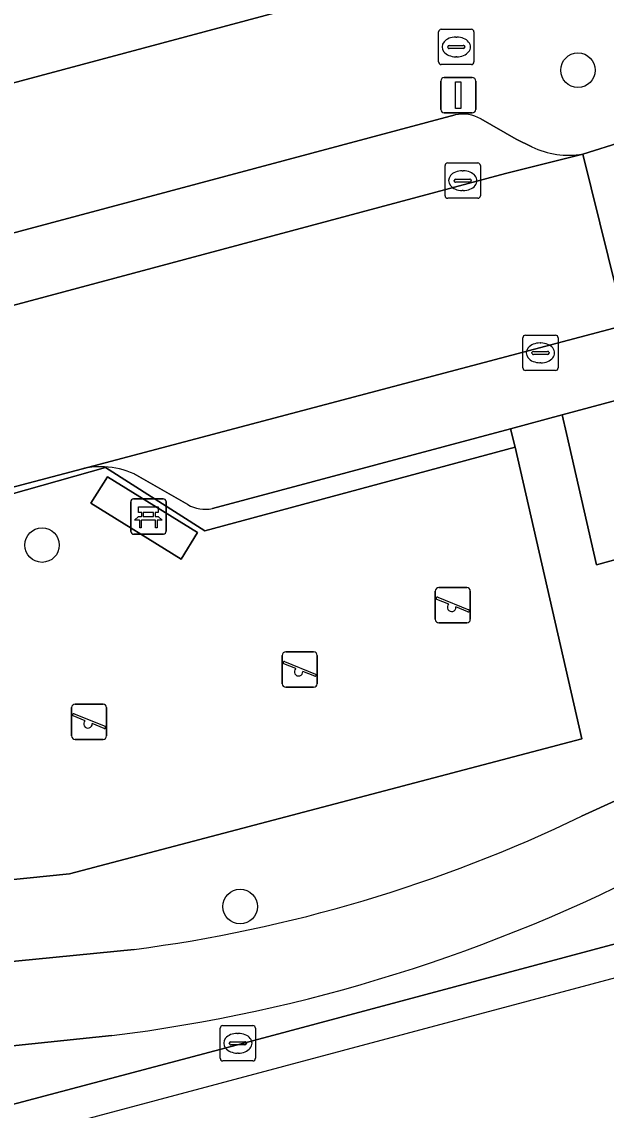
# Model space of a CAD drawing. Extents: x 162542 to 163147, y 380779 to 381521.
# Drawn here: x 162890.84 to 162907.39, y 380847.34 to 380878.17 of the extents above; entities that cross this region are included whole.
import ezdxf

# ---------------------------------------------------------------- set-up
doc = ezdxf.new("R2010")
doc.units = 0
for name, color, linetype in [('IMGEO_Bank', 7, 'Continuous'), ('IMGEO_Berm_groen', 7, 'Continuous'), ('IMGEO_Boom', 7, 'Continuous'), ('IMGEO_Brandkraan', 7, 'Continuous'), ('IMGEO_Erf', 7, 'Continuous'), ('IMGEO_Fietspad_gesloten', 7, 'Continuous'), ('IMGEO_Hek', 7, 'Continuous'), ('IMGEO_Kolk', 7, 'Continuous'), ('IMGEO_Lichtmast', 7, 'Continuous'), ('IMGEO_Parkeervlak_open', 7, 'Continuous'), ('IMGEO_Rijbaan_lokaal_gesloten', 7, 'Continuous'), ('IMGEO_Rijbaan_lokaal_open', 7, 'Continuous'), ('IMGEO_Speelvoorziening', 7, 'Continuous'), ('IMGEO_Terreindeel_zand', 7, 'Continuous'), ('IMGEO_Voetpad_open', 7, 'Continuous')]:
    doc.layers.add(name, color=color, linetype=linetype)

msp = doc.modelspace()

# ---------------------------------------------------------------- linework, layer by layer
at = {"layer": 'IMGEO_Bank'}
for p, q in [((162893.93, 380863.731), (162893.93, 380864.572)), ((162893.93, 380864.572), (162893.93, 380863.731)), ((162894.005, 380864.656), (162894.846, 380864.656)), ((162894.846, 380864.656), (162894.005, 380864.656)), ((162894.93, 380864.581), (162894.93, 380863.74)), ((162894.93, 380863.74), (162894.93, 380864.581)), ((162894.239, 380864.162), (162894.239, 380864.268)), ((162894.283, 380864.268), (162894.283, 380864.162)), ((162894.571, 380864.274), (162894.289, 380864.274)), ((162894.577, 380864.162), (162894.577, 380864.268)), ((162894.621, 380864.268), (162894.621, 380864.162)), ((162894.627, 380864.054), (162894.234, 380864.054)), ((162894.289, 380864.156), (162894.571, 380864.156)), ((162894.855, 380863.656), (162894.014, 380863.656)), ((162894.014, 380863.656), (162894.855, 380863.656))]:
    msp.add_line(p, q, dxfattribs=at)
for points in [[(162894.233, 380864.274), (162894.147, 380864.274), (162894.147, 380864.435), (162894.71, 380864.435), (162894.71, 380864.274), (162894.627, 380864.274)], [(162894.177, 380864.054), (162894.035, 380864.054), (162894.147, 380864.156), (162894.233, 380864.156)], [(162894.227, 380864.047), (162894.227, 380863.84), (162894.184, 380863.84), (162894.184, 380864.047)], [(162894.627, 380864.156), (162894.71, 380864.156), (162894.822, 380864.054), (162894.683, 380864.054)], [(162894.677, 380864.047), (162894.677, 380863.84), (162894.633, 380863.84), (162894.633, 380864.047)]]:
    msp.add_lwpolyline(points, dxfattribs=at)
for centre, radius, start, end in [((162894.008, 380864.578), 0.0779, 92.4484, 184.2845), ((162894.008, 380864.578), 0.0779, 92.4484, 184.2845), ((162894.852, 380864.578), 0.0779, 2.4484, 94.2845), ((162894.852, 380864.578), 0.0779, 2.4484, 94.2845), ((162894.232, 380864.267), 0.00671, 2.8957, 87.1043), ((162894.232, 380864.163), 0.00671, 272.8957, 357.1043), ((162894.289, 380864.267), 0.00671, 92.8957, 177.1043), ((162894.289, 380864.163), 0.00671, 182.8957, 267.1043), ((162894.571, 380864.267), 0.00671, 2.8957, 87.1043), ((162894.571, 380864.163), 0.00671, 272.8957, 357.1043), ((162894.628, 380864.267), 0.00671, 92.8957, 177.1043), ((162894.628, 380864.163), 0.00671, 182.8957, 267.1043), ((162894.177, 380864.047), 0.00671, 2.8957, 87.1043), ((162894.234, 380864.047), 0.00671, 92.8957, 177.1043), ((162894.626, 380864.047), 0.00671, 2.8957, 87.1043), ((162894.683, 380864.047), 0.00671, 92.8957, 177.1043), ((162894.008, 380863.734), 0.0779, 182.4484, 274.2845), ((162894.008, 380863.734), 0.0779, 182.4484, 274.2845), ((162894.852, 380863.734), 0.0779, 272.4484, 4.2845), ((162894.852, 380863.734), 0.0779, 272.4484, 4.2845)]:
    msp.add_arc(centre, radius, start, end, dxfattribs=at)
at = {"layer": 'IMGEO_Berm_groen'}
for points in [[(162929.358, 380874.849), (162928.995, 380874.863), (162928.207, 380874.818), (162927.206, 380874.686), (162926.218, 380874.472), (162924.902, 380874.121), (162924.723, 380874.074), (162923.347, 380873.648), (162923.865, 380871.681), (162909.236, 380867.866), (162906.142, 380867.036), (162906.262, 380866.511), (162907.111, 380862.791), (162908.521, 380863.174), (162914.855, 380864.892), (162918.957, 380861.257), (162935.434, 380868.765)], [(162906.689, 380855.667), (162918.957, 380861.257), (162914.855, 380864.892), (162908.521, 380863.174), (162907.111, 380862.791), (162906.262, 380866.511), (162906.142, 380867.036), (162904.678, 380866.643), (162904.812, 380866.12), (162906.699, 380857.861), (162892.191, 380854.037), (162880.2, 380852.818), (162878.88, 380859.195)], [(162897.556, 380849.355), (162931.988, 380858.569), (162932.457, 380858.689)], [(162872.799, 380849.808), (162894.025, 380851.899)], [(162893.39, 380849.458), (162890.677, 380849.176), (162873.044, 380847.345)], [(162824.431, 380832.389), (162826.493, 380832.801), (162834.11, 380834.458), (162855.104, 380839.076), (162875.126, 380843.473), (162879.334, 380844.51), (162880.933, 380844.954), (162897.556, 380849.355)]]:
    msp.add_lwpolyline(points, dxfattribs=at)
for centre, radius, start, end in [((162888.669, 380893.067), 41.515, 277.4132, 295.7261), ((162887.711, 380895.116), 46.009, 277.0906, 297.63)]:
    msp.add_arc(centre, radius, start, end, dxfattribs=at)
at = {"layer": 'IMGEO_Boom'}
for centre in [(162906.59, 380876.793), (162891.418, 380863.348), (162897.026, 380853.112)]:
    msp.add_circle(centre, 0.489, dxfattribs=at)
at = {"layer": 'IMGEO_Brandkraan'}
for p, q in [((162902.645, 380877.028), (162902.645, 380877.88)), ((162902.72, 380877.954), (162903.572, 380877.954)), ((162903.133, 380877.734), (162903.158, 380877.734)), ((162903.646, 380877.88), (162903.646, 380877.028)), ((162902.904, 380877.448), (162902.904, 380877.46)), ((162902.947, 380877.497), (162903.345, 380877.497)), ((162903.388, 380877.46), (162903.388, 380877.448)), ((162903.342, 380877.411), (162902.944, 380877.411)), ((162903.156, 380877.174), (162903.131, 380877.174)), ((162903.572, 380876.954), (162902.72, 380876.954))]:
    msp.add_line(p, q, dxfattribs=at)
for points in [[(162902.645, 380877.028), (162902.645, 380877.88)], [(162902.72, 380877.954), (162903.572, 380877.954)], [(162903.646, 380877.88), (162903.646, 380877.028)], [(162903.572, 380876.954), (162902.72, 380876.954)]]:
    msp.add_lwpolyline(points, dxfattribs=at)
for centre, radius, start, end in [((162902.722, 380877.878), 0.0765, 91.552, 178.448), ((162902.722, 380877.878), 0.0765, 91.552, 178.448), ((162903.57, 380877.878), 0.0765, 1.552, 88.448), ((162903.57, 380877.878), 0.0765, 1.552, 88.448), ((162902.944, 380877.457), 0.0403, 85.8775, 175.7526), ((162902.941, 380877.447), 0.0366, 178.938, 274.7102), ((162903.345, 380877.454), 0.043, 264.8664, 352.4533), ((162903.349, 380877.459), 0.0386, 1.7309, 96.639), ((162902.722, 380877.03), 0.0765, 181.552, 268.448), ((162902.722, 380877.03), 0.0765, 181.552, 268.448), ((162903.57, 380877.03), 0.0765, 271.552, 358.448), ((162903.57, 380877.03), 0.0765, 271.552, 358.448)]:
    msp.add_arc(centre, radius, start, end, dxfattribs=at)
for centre, major_axis, ratio, start_param, end_param in [((162903.132, 380877.454), (-0.387, 0.002), 0.722429, 4.712389, 7.853982), ((162903.157, 380877.454), (-0.39, 0.002), 0.717154, 1.570796, 4.712389)]:
    msp.add_ellipse(centre, major_axis=major_axis, ratio=ratio, start_param=start_param, end_param=end_param, dxfattribs=at)
at = {"layer": 'IMGEO_Erf'}
msp.add_lwpolyline([(162867.703, 380870.299), (162905.842, 380880.523)], dxfattribs=at)
at = {"layer": 'IMGEO_Fietspad_gesloten'}
for points in [[(162935.434, 380868.765), (162918.957, 380861.257), (162906.689, 380855.667)], [(162894.025, 380851.899), (162872.799, 380849.808)], [(162873.044, 380847.345), (162890.677, 380849.176), (162893.39, 380849.458)]]:
    msp.add_lwpolyline(points, dxfattribs=at)
for centre, radius, start, end in [((162888.669, 380893.067), 41.515, 277.4132, 295.7261), ((162887.711, 380895.116), 46.009, 277.0906, 297.63)]:
    msp.add_arc(centre, radius, start, end, dxfattribs=at)
at = {"layer": 'IMGEO_Hek'}
for points in [[(162904.812, 380866.12), (162906.699, 380857.861), (162892.191, 380854.037), (162880.2, 380852.818), (162878.88, 380859.195)], [(162887.361, 380863.896), (162893.213, 380865.542), (162896.028, 380863.75), (162904.812, 380866.12)]]:
    msp.add_lwpolyline(points, dxfattribs=at)
at = {"layer": 'IMGEO_Kolk'}
for p, q in [((162902.827, 380873.241), (162902.827, 380874.093)), ((162902.902, 380874.167), (162903.754, 380874.167)), ((162903.828, 380874.093), (162903.828, 380873.241)), ((162903.315, 380873.947), (162903.34, 380873.947)), ((162903.086, 380873.661), (162903.086, 380873.673)), ((162903.524, 380873.624), (162903.126, 380873.624)), ((162903.129, 380873.71), (162903.527, 380873.71)), ((162903.57, 380873.673), (162903.57, 380873.661)), ((162903.754, 380873.167), (162902.902, 380873.167)), ((162903.338, 380873.387), (162903.313, 380873.387)), ((162905.028, 380868.364), (162905.028, 380869.216)), ((162905.103, 380869.29), (162905.955, 380869.29)), ((162906.029, 380869.216), (162906.029, 380868.364)), ((162905.287, 380868.784), (162905.287, 380868.796)), ((162905.33, 380868.833), (162905.728, 380868.833)), ((162905.516, 380869.07), (162905.541, 380869.07)), ((162905.771, 380868.796), (162905.771, 380868.784)), ((162905.725, 380868.747), (162905.327, 380868.747)), ((162905.539, 380868.51), (162905.514, 380868.51)), ((162905.955, 380868.29), (162905.103, 380868.29)), ((162896.536, 380849.742), (162897.388, 380849.742)), ((162896.461, 380848.816), (162896.461, 380849.668)), ((162896.949, 380849.522), (162896.974, 380849.522)), ((162897.462, 380849.668), (162897.462, 380848.816)), ((162896.72, 380849.236), (162896.72, 380849.248)), ((162897.158, 380849.199), (162896.76, 380849.199)), ((162896.763, 380849.285), (162897.161, 380849.285)), ((162897.204, 380849.248), (162897.204, 380849.236)), ((162896.972, 380848.962), (162896.947, 380848.962)), ((162897.388, 380848.742), (162896.536, 380848.742))]:
    msp.add_line(p, q, dxfattribs=at)
for points in [[(162902.827, 380873.241), (162902.827, 380874.093)], [(162902.902, 380874.167), (162903.754, 380874.167)], [(162903.828, 380874.093), (162903.828, 380873.241)], [(162903.754, 380873.167), (162902.902, 380873.167)], [(162905.028, 380868.364), (162905.028, 380869.216)], [(162905.103, 380869.29), (162905.955, 380869.29)], [(162906.029, 380869.216), (162906.029, 380868.364)], [(162905.955, 380868.29), (162905.103, 380868.29)], [(162896.536, 380849.742), (162897.388, 380849.742)], [(162896.461, 380848.816), (162896.461, 380849.668)], [(162897.462, 380849.668), (162897.462, 380848.816)], [(162897.388, 380848.742), (162896.536, 380848.742)]]:
    msp.add_lwpolyline(points, dxfattribs=at)
for centre, radius, start, end in [((162902.904, 380874.091), 0.0765, 91.552, 178.448), ((162902.904, 380874.091), 0.0765, 91.552, 178.448), ((162903.752, 380874.091), 0.0765, 1.552, 88.448), ((162903.752, 380874.091), 0.0765, 1.552, 88.448), ((162903.126, 380873.67), 0.0403, 85.8775, 175.7526), ((162903.123, 380873.66), 0.0366, 178.938, 274.7102), ((162903.527, 380873.667), 0.043, 264.8664, 352.4533), ((162903.531, 380873.672), 0.0386, 1.7309, 96.639), ((162902.904, 380873.243), 0.0765, 181.552, 268.448), ((162902.904, 380873.243), 0.0765, 181.552, 268.448), ((162903.752, 380873.243), 0.0765, 271.552, 358.448), ((162903.752, 380873.243), 0.0765, 271.552, 358.448), ((162905.105, 380869.214), 0.0765, 91.552, 178.448), ((162905.105, 380869.214), 0.0765, 91.552, 178.448), ((162905.953, 380869.214), 0.0765, 1.552, 88.448), ((162905.953, 380869.214), 0.0765, 1.552, 88.448), ((162905.327, 380868.793), 0.0403, 85.8775, 175.7526), ((162905.732, 380868.795), 0.0386, 1.7309, 96.639), ((162905.324, 380868.783), 0.0366, 178.938, 274.7102), ((162905.728, 380868.79), 0.043, 264.8664, 352.4533), ((162905.105, 380868.366), 0.0765, 181.552, 268.448), ((162905.105, 380868.366), 0.0765, 181.552, 268.448), ((162905.953, 380868.366), 0.0765, 271.552, 358.448), ((162905.953, 380868.366), 0.0765, 271.552, 358.448), ((162896.538, 380849.666), 0.0765, 91.552, 178.448), ((162896.538, 380849.666), 0.0765, 91.552, 178.448), ((162897.386, 380849.666), 0.0765, 1.552, 88.448), ((162897.386, 380849.666), 0.0765, 1.552, 88.448), ((162896.76, 380849.245), 0.0403, 85.8775, 175.7526), ((162896.757, 380849.235), 0.0366, 178.938, 274.7102), ((162897.161, 380849.242), 0.043, 264.8664, 352.4533), ((162897.165, 380849.247), 0.0386, 1.7309, 96.639), ((162896.538, 380848.818), 0.0765, 181.552, 268.448), ((162896.538, 380848.818), 0.0765, 181.552, 268.448), ((162897.386, 380848.818), 0.0765, 271.552, 358.448), ((162897.386, 380848.818), 0.0765, 271.552, 358.448)]:
    msp.add_arc(centre, radius, start, end, dxfattribs=at)
for centre, major_axis, ratio, start_param, end_param in [((162903.314, 380873.667), (-0.387, 0.002), 0.722429, 4.712389, 7.853982), ((162903.339, 380873.667), (-0.39, 0.002), 0.717154, 1.570796, 4.712389), ((162905.515, 380868.79), (-0.387, 0.002), 0.722429, 4.712389, 7.853982), ((162905.54, 380868.79), (-0.39, 0.002), 0.717154, 1.570796, 4.712389), ((162896.948, 380849.242), (-0.387, 0.002), 0.722429, 4.712389, 7.853982), ((162896.973, 380849.242), (-0.39, 0.002), 0.717154, 1.570796, 4.712389)]:
    msp.add_ellipse(centre, major_axis=major_axis, ratio=ratio, start_param=start_param, end_param=end_param, dxfattribs=at)
at = {"layer": 'IMGEO_Lichtmast'}
for p, q in [((162902.805, 380876.585), (162903.595, 380876.585)), ((162903.595, 380876.585), (162902.805, 380876.585)), ((162902.705, 380875.685), (162902.705, 380876.485)), ((162902.705, 380876.485), (162902.705, 380875.685)), ((162903.695, 380876.485), (162903.695, 380875.685)), ((162903.695, 380875.685), (162903.695, 380876.485)), ((162903.595, 380875.585), (162902.805, 380875.585)), ((162902.805, 380875.585), (162903.595, 380875.585))]:
    msp.add_line(p, q, dxfattribs=at)
msp.add_lwpolyline([(162903.125, 380876.46), (162903.275, 380876.46), (162903.275, 380875.71), (162903.125, 380875.71), (162903.125, 380876.46)], dxfattribs=at)
for centre, start, end in [((162902.805, 380876.485), 90, 180), ((162902.805, 380876.485), 90, 180), ((162903.595, 380876.485), 0, 90), ((162903.595, 380876.485), 360, 90), ((162902.805, 380875.685), 180, 270), ((162902.805, 380875.685), 180, 270), ((162903.595, 380875.685), 270, 0), ((162903.595, 380875.685), 270, 0)]:
    msp.add_arc(centre, 0.1, start, end, dxfattribs=at)
at = {"layer": 'IMGEO_Parkeervlak_open'}
for points in [[(162903.118, 380875.528), (162869.544, 380866.553)], [(162905.282, 380874.62), (162904.844, 380874.838), (162903.841, 380875.415)], [(162866.875, 380863.78), (162904.543, 380873.87), (162906.727, 380874.419)], [(162923.865, 380871.681), (162923.347, 380873.648), (162909.076, 380869.881), (162907.929, 380869.578), (162892.568, 380865.51), (162892.622, 380865.522)], [(162896.241, 380864.38), (162904.678, 380866.643), (162906.142, 380867.036), (162909.236, 380867.866), (162923.865, 380871.681)], [(162894.027, 380865.365), (162895.544, 380864.492)]]:
    msp.add_lwpolyline(points, dxfattribs=at)
for centre, radius, start, end in [((162903.325, 380874.483), 1.066, 61.0351, 101.1987), ((162906.326, 380876.831), 2.445, 244.7236, 279.4383), ((162893.049, 380863.486), 2.08, 86.2871, 101.8552), ((162893.069, 380863.169), 2.396, 66.4384, 87.2548), ((162896.05, 380865.418), 1.055, 241.3241, 280.4184)]:
    msp.add_arc(centre, radius, start, end, dxfattribs=at)
at = {"layer": 'IMGEO_Rijbaan_lokaal_gesloten'}
for points in [[(162787.736, 380824.925), (162773.468, 380824.421), (162753.989, 380823.721), (162752.754, 380823.675), (162751.742, 380823.6), (162744.848, 380823.062), (162745.654, 380815.695), (162759.589, 380817.5), (162760.598, 380817.635), (162795.7, 380822.173), (162811.563, 380826.614), (162866.805, 380840.194), (162961.021, 380865.351), (162999.415, 380877.602), (163031.826, 380898.727), (163062.369, 380926.22)], [(162931.988, 380858.569), (162897.556, 380849.355), (162880.933, 380844.954), (162879.334, 380844.51), (162875.126, 380843.473), (162855.104, 380839.076), (162834.11, 380834.458), (162826.493, 380832.801), (162824.431, 380832.389), (162822.033, 380831.864), (162819.935, 380831.402), (162817.621, 380830.842), (162813.444, 380829.921), (162808.745, 380828.931), (162803.468, 380827.752), (162794.748, 380825.838)]]:
    msp.add_lwpolyline(points, dxfattribs=at)
at = {"layer": 'IMGEO_Rijbaan_lokaal_open'}
msp.add_lwpolyline([(162907.865, 380874.772), (162906.727, 380874.419), (162907.929, 380869.578), (162909.076, 380869.881), (162923.347, 380873.648), (162924.723, 380874.074), (162923.462, 380878.822)], dxfattribs=at)
msp.add_lwpolyline([(162887.623, 380864.206), (162892.568, 380865.51), (162907.929, 380869.578), (162906.727, 380874.419), (162904.543, 380873.87), (162866.875, 380863.78), (162867.139, 380862.821), (162868.115, 380858.934), (162869.684, 380859.337), (162869.918, 380859.401), (162870.078, 380859.444)], close=True, dxfattribs=at)
at = {"layer": 'IMGEO_Speelvoorziening'}
for p, q in [((162902.552, 380861.246), (162902.552, 380862.046)), ((162902.552, 380862.046), (162902.552, 380861.246)), ((162902.652, 380862.146), (162903.442, 380862.146)), ((162903.442, 380862.146), (162902.652, 380862.146)), ((162903.542, 380862.046), (162903.542, 380861.246)), ((162903.542, 380861.246), (162903.542, 380862.046)), ((162902.935, 380861.674), (162902.596, 380861.811)), ((162902.621, 380861.871), (162903.497, 380861.518)), ((162903.473, 380861.458), (162903.133, 380861.595)), ((162903.442, 380861.146), (162902.652, 380861.146)), ((162902.652, 380861.146), (162903.442, 380861.146)), ((162898.217, 380859.423), (162898.217, 380860.223)), ((162898.217, 380860.223), (162898.217, 380859.423)), ((162898.317, 380860.323), (162899.107, 380860.323)), ((162899.107, 380860.323), (162898.317, 380860.323)), ((162899.207, 380860.223), (162899.207, 380859.423)), ((162899.207, 380859.423), (162899.207, 380860.223)), ((162898.6, 380859.851), (162898.261, 380859.988)), ((162898.286, 380860.048), (162899.162, 380859.695)), ((162899.138, 380859.635), (162898.798, 380859.772)), ((162899.107, 380859.323), (162898.317, 380859.323)), ((162898.317, 380859.323), (162899.107, 380859.323)), ((162892.256, 380857.945), (162892.256, 380858.745)), ((162892.256, 380858.745), (162892.256, 380857.945)), ((162892.356, 380858.845), (162893.146, 380858.845)), ((162893.146, 380858.845), (162892.356, 380858.845)), ((162893.246, 380858.745), (162893.246, 380857.945)), ((162893.246, 380857.945), (162893.246, 380858.745)), ((162892.639, 380858.373), (162892.3, 380858.51)), ((162892.325, 380858.57), (162893.201, 380858.217)), ((162893.177, 380858.157), (162892.837, 380858.294)), ((162893.146, 380857.845), (162892.356, 380857.845)), ((162892.356, 380857.845), (162893.146, 380857.845))]:
    msp.add_line(p, q, dxfattribs=at)
for centre, radius, start, end in [((162902.652, 380862.046), 0.1, 90, 180), ((162902.652, 380862.046), 0.1, 90, 180), ((162903.442, 380862.046), 0.1, 0, 90), ((162903.442, 380862.046), 0.1, 360, 90), ((162902.609, 380861.841), 0.0327, 68.078, 248.078), ((162903.014, 380861.584), 0.12, 130.9928, 5.1632), ((162903.485, 380861.488), 0.0327, 248.078, 68.078), ((162902.652, 380861.246), 0.1, 180, 270), ((162902.652, 380861.246), 0.1, 180, 270), ((162903.442, 380861.246), 0.1, 270, 0), ((162903.442, 380861.246), 0.1, 270, 0), ((162898.317, 380860.223), 0.1, 90, 180), ((162898.317, 380860.223), 0.1, 90, 180), ((162899.107, 380860.223), 0.1, 0, 90), ((162899.107, 380860.223), 0.1, 360, 90), ((162898.274, 380860.018), 0.0327, 68.078, 248.078), ((162898.679, 380859.761), 0.12, 130.9928, 5.1632), ((162899.15, 380859.665), 0.0327, 248.078, 68.078), ((162898.317, 380859.423), 0.1, 180, 270), ((162898.317, 380859.423), 0.1, 180, 270), ((162899.107, 380859.423), 0.1, 270, 0), ((162899.107, 380859.423), 0.1, 270, 0), ((162892.356, 380858.745), 0.1, 90, 180), ((162892.356, 380858.745), 0.1, 90, 180), ((162893.146, 380858.745), 0.1, 0, 90), ((162893.146, 380858.745), 0.1, 360, 90), ((162892.313, 380858.54), 0.0327, 68.078, 248.078), ((162892.718, 380858.283), 0.12, 130.9928, 5.1632), ((162893.189, 380858.187), 0.0327, 248.078, 68.078), ((162892.356, 380857.945), 0.1, 180, 270), ((162892.356, 380857.945), 0.1, 180, 270), ((162893.146, 380857.945), 0.1, 270, 0), ((162893.146, 380857.945), 0.1, 270, 0)]:
    msp.add_arc(centre, radius, start, end, dxfattribs=at)
at = {"layer": 'IMGEO_Terreindeel_zand'}
for points in [[(162904.812, 380866.12), (162896.028, 380863.75), (162893.213, 380865.542), (162887.361, 380863.896), (162885.788, 380861.015), (162878.88, 380859.195), (162880.2, 380852.818), (162892.191, 380854.037), (162906.699, 380857.861)], [(162895.359, 380862.95), (162892.8, 380864.532), (162893.275, 380865.281), (162895.819, 380863.705)]]:
    msp.add_lwpolyline(points, close=True, dxfattribs=at)
at = {"layer": 'IMGEO_Voetpad_open'}
for points in [[(162905.842, 380880.523), (162867.703, 380870.299)], [(162869.544, 380866.553), (162903.118, 380875.528)], [(162903.841, 380875.415), (162904.844, 380874.838), (162905.282, 380874.62)], [(162906.727, 380874.419), (162907.865, 380874.772)], [(162885.788, 380861.015), (162887.361, 380863.896), (162893.213, 380865.542), (162896.028, 380863.75), (162904.812, 380866.12), (162904.678, 380866.643), (162896.241, 380864.38)], [(162892.622, 380865.522), (162892.568, 380865.51), (162887.623, 380864.206), (162887.511, 380864.171)], [(162895.544, 380864.492), (162894.027, 380865.365)]]:
    msp.add_lwpolyline(points, dxfattribs=at)
msp.add_lwpolyline([(162895.359, 380862.95), (162895.819, 380863.705), (162893.275, 380865.281), (162892.8, 380864.532)], close=True, dxfattribs=at)
for centre, radius, start, end in [((162903.325, 380874.483), 1.066, 61.0351, 101.1987), ((162906.326, 380876.831), 2.445, 244.7236, 279.4383), ((162893.049, 380863.486), 2.08, 86.2871, 101.8552), ((162893.069, 380863.169), 2.396, 66.4384, 87.2548), ((162896.05, 380865.418), 1.055, 241.3241, 280.4184)]:
    msp.add_arc(centre, radius, start, end, dxfattribs=at)

doc.saveas('drawing.dxf')
